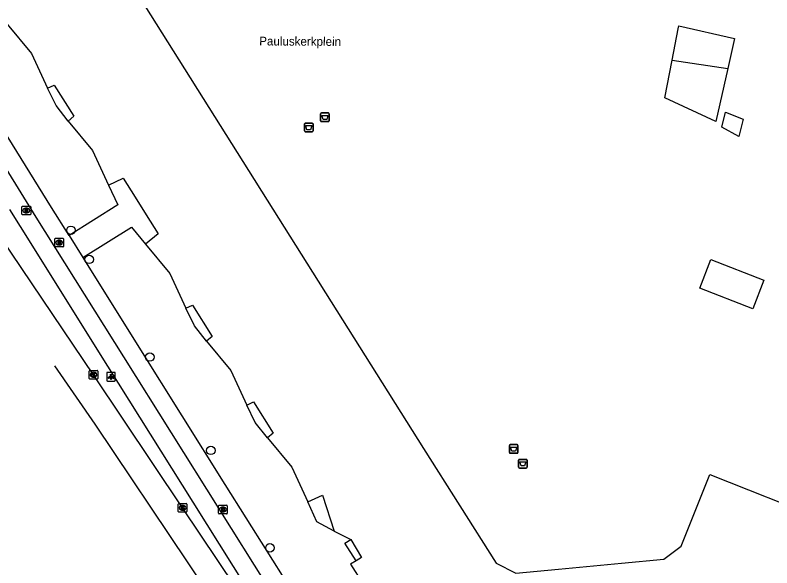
# Model space of a CAD drawing. Extents: x 160026 to 161302, y 384757 to 385701.
# Drawn here: x 160274.1 to 160361.4, y 384880.6 to 384944.3 of the extents above; entities that cross this region are included whole.
import ezdxf

# ---------------------------------------------------------------- set-up
doc = ezdxf.new("R2010")
doc.units = 0
for name, color, linetype in [('IMGEO_Afval_apart_plaats', 7, 'Continuous'), ('IMGEO_Boom', 7, 'Continuous'), ('IMGEO_Brandkraan', 7, 'Continuous'), ('IMGEO_Fietspad_gesloten', 7, 'Continuous'), ('IMGEO_Grasland_overig', 7, 'Continuous'), ('IMGEO_Groenvoorziening', 7, 'Continuous'), ('IMGEO_Kolk', 7, 'Continuous'), ('IMGEO_Lichtpunt', 7, 'Continuous'), ('IMGEO_Openbare_ruimte_label', 7, 'Continuous'), ('IMGEO_Pand', 7, 'Continuous'), ('IMGEO_Rijbaan_regionaal_gesloten', 7, 'Continuous'), ('IMGEO_Rioolput', 7, 'Continuous'), ('IMGEO_Voetpad_open', 7, 'Continuous')]:
    doc.layers.add(name, color=color, linetype=linetype)

msp = doc.modelspace()

# ---------------------------------------------------------------- linework, layer by layer
at = {"layer": 'IMGEO_Afval_apart_plaats'}
for p, q in [((160309.372, 384932.1), (160309.372, 384932.9)), ((160309.372, 384932.9), (160309.372, 384932.1)), ((160309.472, 384933), (160310.262, 384933)), ((160310.262, 384933), (160309.472, 384933)), ((160310.362, 384932.9), (160310.362, 384932.1)), ((160310.362, 384932.1), (160310.362, 384932.9)), ((160307.502, 384930.925), (160307.502, 384931.725)), ((160307.502, 384931.725), (160307.502, 384930.925)), ((160307.602, 384931.825), (160308.392, 384931.825)), ((160308.392, 384931.825), (160307.602, 384931.825)), ((160308.492, 384931.725), (160308.492, 384930.925)), ((160308.492, 384930.925), (160308.492, 384931.725)), ((160310.262, 384932), (160309.472, 384932)), ((160309.472, 384932), (160310.262, 384932)), ((160308.392, 384930.825), (160307.602, 384930.825)), ((160307.602, 384930.825), (160308.392, 384930.825)), ((160331.135, 384893.865), (160331.135, 384894.665)), ((160331.135, 384894.665), (160331.135, 384893.865)), ((160331.235, 384894.765), (160332.025, 384894.765)), ((160332.025, 384894.765), (160331.235, 384894.765)), ((160332.125, 384894.665), (160332.125, 384893.865)), ((160332.125, 384893.865), (160332.125, 384894.665)), ((160332.025, 384893.765), (160331.235, 384893.765)), ((160331.235, 384893.765), (160332.025, 384893.765)), ((160332.194, 384892.16), (160332.194, 384892.96)), ((160332.194, 384892.96), (160332.194, 384892.16)), ((160332.294, 384893.06), (160333.084, 384893.06)), ((160333.084, 384893.06), (160332.294, 384893.06)), ((160333.184, 384892.96), (160333.184, 384892.16)), ((160333.184, 384892.16), (160333.184, 384892.96)), ((160333.084, 384892.06), (160332.294, 384892.06)), ((160332.294, 384892.06), (160333.084, 384892.06))]:
    msp.add_line(p, q, dxfattribs=at)
for points in [[(160309.515, 384932.714), (160310.219, 384932.714), (160310.07, 384932.244), (160309.664, 384932.244), (160309.515, 384932.714)], [(160307.645, 384931.539), (160308.349, 384931.539), (160308.2, 384931.069), (160307.794, 384931.069), (160307.645, 384931.539)], [(160331.278, 384894.479), (160331.982, 384894.479), (160331.833, 384894.009), (160331.427, 384894.009), (160331.278, 384894.479)], [(160332.337, 384892.774), (160333.041, 384892.774), (160332.892, 384892.304), (160332.486, 384892.304), (160332.337, 384892.774)]]:
    msp.add_lwpolyline(points, dxfattribs=at)
for centre, start, end in [((160309.472, 384932.9), 90, 180), ((160309.472, 384932.9), 90, 180), ((160310.262, 384932.9), 0, 90), ((160310.262, 384932.9), 360, 90), ((160307.602, 384931.725), 90, 180), ((160307.602, 384931.725), 90, 180), ((160308.392, 384931.725), 0, 90), ((160308.392, 384931.725), 360, 90), ((160309.472, 384932.1), 180, 270), ((160309.472, 384932.1), 180, 270), ((160310.262, 384932.1), 270, 0), ((160310.262, 384932.1), 270, 0), ((160307.602, 384930.925), 180, 270), ((160307.602, 384930.925), 180, 270), ((160308.392, 384930.925), 270, 0), ((160308.392, 384930.925), 270, 0), ((160331.235, 384894.665), 90, 180), ((160331.235, 384894.665), 90, 180), ((160332.025, 384894.665), 0, 90), ((160332.025, 384894.665), 360, 90), ((160331.235, 384893.865), 180, 270), ((160331.235, 384893.865), 180, 270), ((160332.025, 384893.865), 270, 0), ((160332.025, 384893.865), 270, 0), ((160332.294, 384892.96), 90, 180), ((160332.294, 384892.96), 90, 180), ((160333.084, 384892.96), 0, 90), ((160333.084, 384892.96), 360, 90), ((160332.294, 384892.16), 180, 270), ((160332.294, 384892.16), 180, 270), ((160333.084, 384892.16), 270, 0), ((160333.084, 384892.16), 270, 0)]:
    msp.add_arc(centre, 0.1, start, end, dxfattribs=at)
at = {"layer": 'IMGEO_Boom'}
for centre in [(160280.582, 384919.469), (160282.675, 384916.115), (160289.681, 384904.862), (160296.71, 384894.097), (160303.525, 384882.857)]:
    msp.add_circle(centre, 0.489, dxfattribs=at)
at = {"layer": 'IMGEO_Brandkraan'}
for p, q in [((160278.795, 384918.545), (160279.647, 384918.545)), ((160278.72, 384917.619), (160278.72, 384918.471)), ((160279.231, 384917.765), (160279.206, 384917.765)), ((160279.208, 384918.325), (160279.233, 384918.325)), ((160279.721, 384918.471), (160279.721, 384917.619)), ((160279.647, 384917.545), (160278.795, 384917.545)), ((160297.6, 384886.852), (160297.6, 384887.704)), ((160297.675, 384887.778), (160298.527, 384887.778)), ((160298.088, 384887.558), (160298.113, 384887.558)), ((160298.601, 384887.704), (160298.601, 384886.852)), ((160298.527, 384886.778), (160297.675, 384886.778)), ((160298.111, 384886.998), (160298.086, 384886.998))]:
    msp.add_line(p, q, dxfattribs=at)
for points in [[(160278.795, 384918.545), (160279.647, 384918.545)], [(160278.72, 384917.619), (160278.72, 384918.471)], [(160279.068, 384918.245), (160279.068, 384917.845), (160279.281, 384917.845)], [(160279.299, 384918.245), (160279.068, 384918.245)], [(160279.247, 384918.164), (160279.193, 384918.164), (160279.193, 384918.088)], [(160279.193, 384918.088), (160279.246, 384918.088)], [(160279.255, 384918.012), (160279.193, 384918.012), (160279.193, 384917.931)], [(160279.193, 384917.931), (160279.255, 384917.931)], [(160279.721, 384918.471), (160279.721, 384917.619)], [(160279.647, 384917.545), (160278.795, 384917.545)], [(160297.6, 384886.852), (160297.6, 384887.704)], [(160297.675, 384887.778), (160298.527, 384887.778)], [(160297.948, 384887.478), (160297.948, 384887.078), (160298.161, 384887.078)], [(160298.179, 384887.478), (160297.948, 384887.478)], [(160298.127, 384887.397), (160298.073, 384887.397), (160298.073, 384887.321)], [(160298.073, 384887.321), (160298.126, 384887.321)], [(160298.135, 384887.245), (160298.073, 384887.245), (160298.073, 384887.164)], [(160298.073, 384887.164), (160298.135, 384887.164)], [(160298.601, 384887.704), (160298.601, 384886.852)], [(160298.527, 384886.778), (160297.675, 384886.778)]]:
    msp.add_lwpolyline(points, dxfattribs=at)
for centre, radius, start, end in [((160278.797, 384918.469), 0.0765, 91.55205, 178.44795), ((160278.797, 384918.469), 0.0765, 91.55205, 178.44795), ((160279.645, 384918.469), 0.0765, 1.55205, 88.44795), ((160279.645, 384918.469), 0.0765, 1.55205, 88.44795), ((160279.248, 384918.126), 0.0379, 267.82845, 90.93552), ((160279.256, 384917.971), 0.0404, 269.87594, 90.50774), ((160279.287, 384918.096), 0.251, 268.66757, 293.53466), ((160279.303, 384918.1), 0.145, 59.4692, 91.53667), ((160279.328, 384918.147), 0.0922, 285.51372, 58.15012), ((160279.333, 384917.955), 0.105, 301.31148, 78.98903), ((160278.797, 384917.621), 0.0765, 181.55205, 268.44795), ((160278.797, 384917.621), 0.0765, 181.55205, 268.44795), ((160279.645, 384917.621), 0.0765, 271.55205, 358.44795), ((160279.645, 384917.621), 0.0765, 271.55205, 358.44795), ((160297.677, 384887.702), 0.0765, 91.55205, 178.44795), ((160297.677, 384887.702), 0.0765, 91.55205, 178.44795), ((160298.128, 384887.359), 0.0379, 267.82845, 90.93552), ((160298.136, 384887.204), 0.0404, 269.87594, 90.50774), ((160298.167, 384887.329), 0.251, 268.66757, 293.53466), ((160298.183, 384887.333), 0.145, 59.4692, 91.53667), ((160298.208, 384887.38), 0.0922, 285.51372, 58.15012), ((160298.213, 384887.188), 0.105, 301.31148, 78.98903), ((160298.525, 384887.702), 0.0765, 1.55205, 88.44795), ((160298.525, 384887.702), 0.0765, 1.55205, 88.44795), ((160297.677, 384886.854), 0.0765, 181.55205, 268.44795), ((160297.677, 384886.854), 0.0765, 181.55205, 268.44795), ((160298.525, 384886.854), 0.0765, 271.55205, 358.44795), ((160298.525, 384886.854), 0.0765, 271.55205, 358.44795)]:
    msp.add_arc(centre, radius, start, end, dxfattribs=at)
for centre, major_axis, ratio, start_param, end_param in [((160279.207, 384918.045), (-0.387, 0.002), 0.722429, 4.712389, 7.853982), ((160279.232, 384918.045), (-0.39, 0.002), 0.717154, 1.570796, 4.712389), ((160298.087, 384887.278), (-0.387, 0.002), 0.722429, 4.712389, 7.853982), ((160298.112, 384887.278), (-0.39, 0.002), 0.717154, 1.570796, 4.712389)]:
    msp.add_ellipse(centre, major_axis=major_axis, ratio=ratio, start_param=start_param, end_param=end_param, dxfattribs=at)
at = {"layer": 'IMGEO_Fietspad_gesloten'}
for points in [[(160310.649, 384866.871), (160308.666, 384869.834), (160286.666, 384904.899), (160276.581, 384920.983), (160271.338, 384929.392), (160266.446, 384937.299), (160258.128, 384950.66), (160255.043, 384955.663), (160243.51, 384974.152), (160232.122, 384992.018), (160227.021, 385000), (160225.662, 385002.126), (160183.197, 385069.864), (160174.431, 385083.884), (160170.064, 385090.861)], [(160308.907, 384865.615), (160307.002, 384868.457), (160294.674, 384888.14), (160284.823, 384903.82), (160274.75, 384919.896), (160273.513, 384921.852)]]:
    msp.add_lwpolyline(points, dxfattribs=at)
at = {"layer": 'IMGEO_Grasland_overig'}
for points in [[(160280.264, 384932.048), (160278.86, 384933.838), (160277.869, 384935.855)], [(160296.201, 384906.704), (160294.818, 384908.465), (160293.815, 384910.485)], [(160303.235, 384895.542), (160301.836, 384897.312), (160300.843, 384899.324)], [(160310.933, 384884.787), (160308.941, 384885.864), (160307.884, 384888.156)], [(160313.449, 384881.373), (160312.176, 384883.392), (160312.834, 384883.808)]]:
    msp.add_lwpolyline(points, dxfattribs=at)
at = {"layer": 'IMGEO_Groenvoorziening'}
for points in [[(160284.906, 384924.682), (160285.977, 384922.391), (160280.356, 384918.876)], [(160281.945, 384916.336), (160287.555, 384919.844), (160289.178, 384917.88)]]:
    msp.add_lwpolyline(points, dxfattribs=at)
at = {"layer": 'IMGEO_Kolk'}
for p, q in [((160282.68, 384902.391), (160282.68, 384903.243)), ((160282.755, 384903.317), (160283.607, 384903.317)), ((160283.168, 384903.097), (160283.193, 384903.097)), ((160283.681, 384903.243), (160283.681, 384902.391)), ((160283.607, 384902.317), (160282.755, 384902.317)), ((160283.191, 384902.537), (160283.166, 384902.537)), ((160293.031, 384887.977), (160293.883, 384887.977)), ((160292.956, 384887.051), (160292.956, 384887.903)), ((160293.467, 384887.197), (160293.442, 384887.197)), ((160293.444, 384887.757), (160293.469, 384887.757)), ((160293.957, 384887.903), (160293.957, 384887.051)), ((160293.883, 384886.977), (160293.031, 384886.977))]:
    msp.add_line(p, q, dxfattribs=at)
for points in [[(160282.68, 384902.391), (160282.68, 384903.243)], [(160282.755, 384903.317), (160283.607, 384903.317)], [(160283.001, 384903.017), (160283.124, 384903.017), (160283.124, 384902.866), (160283.254, 384903.017), (160283.418, 384903.017), (160283.272, 384902.866), (160283.425, 384902.617), (160283.273, 384902.617), (160283.188, 384902.781), (160283.124, 384902.714), (160283.124, 384902.617), (160283.001, 384902.617), (160283.001, 384903.017)], [(160283.681, 384903.243), (160283.681, 384902.391)], [(160283.607, 384902.317), (160282.755, 384902.317)], [(160293.031, 384887.977), (160293.883, 384887.977)], [(160292.956, 384887.051), (160292.956, 384887.903)], [(160293.277, 384887.677), (160293.4, 384887.677), (160293.4, 384887.526), (160293.53, 384887.677), (160293.694, 384887.677), (160293.548, 384887.526), (160293.701, 384887.277), (160293.549, 384887.277), (160293.464, 384887.441), (160293.4, 384887.374), (160293.4, 384887.277), (160293.277, 384887.277), (160293.277, 384887.677)], [(160293.957, 384887.903), (160293.957, 384887.051)], [(160293.883, 384886.977), (160293.031, 384886.977)]]:
    msp.add_lwpolyline(points, dxfattribs=at)
for centre, start, end in [((160282.757, 384903.241), 91.55205, 178.44795), ((160282.757, 384903.241), 91.55205, 178.44795), ((160283.605, 384903.241), 1.55205, 88.44795), ((160283.605, 384903.241), 1.55205, 88.44795), ((160282.757, 384902.393), 181.55205, 268.44795), ((160282.757, 384902.393), 181.55205, 268.44795), ((160283.605, 384902.393), 271.55205, 358.44795), ((160283.605, 384902.393), 271.55205, 358.44795), ((160293.033, 384887.901), 91.55205, 178.44795), ((160293.033, 384887.901), 91.55205, 178.44795), ((160293.881, 384887.901), 1.55205, 88.44795), ((160293.881, 384887.901), 1.55205, 88.44795), ((160293.033, 384887.053), 181.55205, 268.44795), ((160293.033, 384887.053), 181.55205, 268.44795), ((160293.881, 384887.053), 271.55205, 358.44795), ((160293.881, 384887.053), 271.55205, 358.44795)]:
    msp.add_arc(centre, 0.0765, start, end, dxfattribs=at)
for centre, major_axis, ratio, start_param, end_param in [((160283.167, 384902.817), (-0.387, 0.002), 0.722429, 4.712389, 7.853982), ((160283.192, 384902.817), (-0.39, 0.002), 0.717154, 1.570796, 4.712389), ((160293.443, 384887.477), (-0.387, 0.002), 0.722429, 4.712389, 7.853982), ((160293.468, 384887.477), (-0.39, 0.002), 0.717154, 1.570796, 4.712389)]:
    msp.add_ellipse(centre, major_axis=major_axis, ratio=ratio, start_param=start_param, end_param=end_param, dxfattribs=at)
at = {"layer": 'IMGEO_Lichtpunt'}
for p, q in [((160284.7, 384902.992), (160284.7, 384902.185)), ((160284.7, 384902.992), (160284.7, 384902.185)), ((160285.602, 384903.087), (160284.794, 384903.087)), ((160285.602, 384903.087), (160284.794, 384903.087)), ((160285.696, 384902.185), (160285.696, 384902.992)), ((160285.696, 384902.185), (160285.696, 384902.992)), ((160284.794, 384902.091), (160285.602, 384902.091)), ((160284.794, 384902.091), (160285.602, 384902.091))]:
    msp.add_line(p, q, dxfattribs=at)
for points in [[(160285.074, 384902.656), (160285.113, 384902.628), (160284.925, 384902.366), (160284.887, 384902.393), (160285.074, 384902.656)], [(160285.176, 384902.608), (160285.223, 384902.608), (160285.223, 384902.286), (160285.176, 384902.286), (160285.176, 384902.608)], [(160285.286, 384902.628), (160285.324, 384902.655), (160285.511, 384902.393), (160285.472, 384902.365), (160285.286, 384902.628)]]:
    msp.add_lwpolyline(points, dxfattribs=at)
msp.add_circle((160285.199, 384902.79), 0.0994, dxfattribs=at)
for centre, start, end in [((160284.794, 384902.992), 90, 180), ((160284.794, 384902.992), 90, 180), ((160285.602, 384902.992), 0, 90), ((160285.602, 384902.992), 0, 90), ((160284.794, 384902.185), 180, 270), ((160284.794, 384902.185), 180, 270), ((160285.602, 384902.185), 270, 0), ((160285.602, 384902.185), 270, 360)]:
    msp.add_arc(centre, 0.0946, start, end, dxfattribs=at)
at = {"layer": 'IMGEO_Pand'}
for points in [[(160263.984, 384964.064), (160263.836, 384964.253), (160268.96, 384968.505), (160269.964, 384967.297), (160273.8, 384969.701), (160275.654, 384966.755), (160321.243, 384894.325), (160329.612, 384881.079), (160331.889, 384879.95), (160336.787, 384880.403), (160344.076, 384881.104), (160348.95, 384881.561), (160350.96, 384883.052), (160354.249, 384891.334), (160367.44, 384886.086)], [(160273.221, 384943.233), (160276.031, 384939.845), (160277.869, 384935.855)], [(160349.904, 384939.065), (160350.603, 384942.684), (160350.683, 384943.038), (160357.1, 384941.584), (160356.315, 384938.119)], [(160356.315, 384938.119), (160354.935, 384932.022), (160349.071, 384934.754), (160349.904, 384939.065)], [(160349.904, 384939.065), (160356.315, 384938.119)], [(160277.869, 384935.855), (160278.659, 384936.211), (160280.929, 384932.612), (160280.264, 384932.048)], [(160358.084, 384932.279), (160357.6, 384930.265), (160355.64, 384931.342), (160356.064, 384933.104), (160358.084, 384932.279)], [(160280.264, 384932.048), (160283.053, 384928.671), (160284.906, 384924.682)], [(160284.906, 384924.682), (160286.617, 384925.484), (160287.977, 384923.305), (160289.255, 384921.265), (160290.641, 384919.076), (160289.178, 384917.88)], [(160289.178, 384917.88), (160291.975, 384914.493), (160293.815, 384910.485)], [(160360.467, 384913.719), (160359.198, 384910.416), (160353.112, 384912.811), (160354.381, 384916.114), (160360.467, 384913.719)], [(160293.815, 384910.485), (160294.593, 384910.849), (160296.878, 384907.234), (160296.201, 384906.704)], [(160296.201, 384906.704), (160299.005, 384903.315), (160300.843, 384899.324)], [(160300.843, 384899.324), (160301.622, 384899.683), (160303.888, 384896.075), (160303.235, 384895.542)], [(160303.235, 384895.542), (160306.032, 384892.161), (160307.884, 384888.156)], [(160307.884, 384888.156), (160309.597, 384888.95), (160310.933, 384884.787)], [(160310.933, 384884.787), (160312.834, 384883.808)], [(160312.834, 384883.808), (160314.074, 384881.748), (160313.449, 384881.373)], [(160313.449, 384881.373), (160312.831, 384880.99), (160314.238, 384878.762)]]:
    msp.add_lwpolyline(points, dxfattribs=at)
at = {"layer": 'IMGEO_Rijbaan_regionaal_gesloten'}
for points in [[(160308.552, 384865.28), (160305.607, 384869.369), (160293.456, 384887.476), (160283.179, 384902.817), (160272.548, 384918.593), (160271.307, 384920.484)], [(160349.294, 384824.771), (160348.837, 384825.071), (160337.416, 384832.359), (160333.153, 384835.618), (160328.889, 384838.877), (160322.424, 384844.359), (160318.734, 384847.905), (160312.883, 384853.877), (160310.304, 384857.441), (160306.471, 384862.604), (160300.332, 384871.781), (160294.079, 384881.132), (160283.38, 384897.128), (160278.721, 384903.829)]]:
    msp.add_lwpolyline(points, dxfattribs=at)
at = {"layer": 'IMGEO_Rioolput'}
for p, q in [((160274.933, 384921.324), (160274.933, 384922.176)), ((160275.008, 384922.25), (160275.86, 384922.25)), ((160275.421, 384922.03), (160275.446, 384922.03)), ((160275.934, 384922.176), (160275.934, 384921.324)), ((160275.86, 384921.25), (160275.008, 384921.25)), ((160275.444, 384921.47), (160275.419, 384921.47))]:
    msp.add_line(p, q, dxfattribs=at)
for points in [[(160274.933, 384921.324), (160274.933, 384922.176)], [(160275.008, 384922.25), (160275.86, 384922.25)], [(160275.934, 384922.176), (160275.934, 384921.324)], [(160275.86, 384921.25), (160275.008, 384921.25)], [(160275.522, 384921.948), (160275.27, 384921.95), (160275.27, 384921.55)], [(160275.27, 384921.55), (160275.394, 384921.55), (160275.394, 384921.712), (160275.405, 384921.712)], [(160275.448, 384921.869), (160275.394, 384921.869), (160275.394, 384921.788)], [(160275.394, 384921.788), (160275.446, 384921.788)], [(160275.452, 384921.683), (160275.523, 384921.55), (160275.663, 384921.55), (160275.598, 384921.676)]]:
    msp.add_lwpolyline(points, dxfattribs=at)
for centre, radius, start, end in [((160275.01, 384922.174), 0.0765, 91.55205, 178.44795), ((160275.01, 384922.174), 0.0765, 91.55205, 178.44795), ((160275.858, 384922.174), 0.0765, 1.55205, 88.44795), ((160275.858, 384922.174), 0.0765, 1.55205, 88.44795), ((160275.01, 384921.326), 0.0765, 181.55205, 268.44795), ((160275.01, 384921.326), 0.0765, 181.55205, 268.44795), ((160275.404, 384921.659), 0.0533, 26.02933, 88.69889), ((160275.43, 384921.977), 0.19, 274.7715, 282.96867), ((160275.454, 384921.773), 0.0964, 77.00612, 93.18647), ((160275.468, 384921.83), 0.0378, 276.66336, 79.67722), ((160275.521, 384921.838), 0.109, 350.36119, 89.41601), ((160275.519, 384921.838), 0.112, 277.58423, 350.98172), ((160275.503, 384921.623), 0.108, 29.51342, 73.79051), ((160275.858, 384921.326), 0.0765, 271.55205, 358.44795), ((160275.858, 384921.326), 0.0765, 271.55205, 358.44795)]:
    msp.add_arc(centre, radius, start, end, dxfattribs=at)
for centre, major_axis, ratio, start_param, end_param in [((160275.42, 384921.75), (-0.387, 0.002), 0.722429, 4.712389, 7.853982), ((160275.445, 384921.75), (-0.39, 0.002), 0.717154, 1.570796, 4.712389)]:
    msp.add_ellipse(centre, major_axis=major_axis, ratio=ratio, start_param=start_param, end_param=end_param, dxfattribs=at)
at = {"layer": 'IMGEO_Voetpad_open'}
for points in [[(160280.356, 384918.876), (160278.353, 384922.079), (160272.825, 384930.969), (160268.235, 384938.344), (160259.963, 384951.655), (160256.796, 384956.724), (160252.88, 384963.007)], [(160280.356, 384918.876), (160281.945, 384916.336)], [(160281.945, 384916.336), (160288.411, 384905.996), (160298.335, 384890.182), (160310.425, 384870.955)]]:
    msp.add_lwpolyline(points, dxfattribs=at)

# ---------------------------------------------------------------- texts
at = {"layer": 'IMGEO_Openbare_ruimte_label'}
msp.add_text('Pauluskerkplein', height=1, rotation=359.59894, dxfattribs=at).set_placement((160302.286, 384940.787))

doc.saveas('drawing.dxf')
